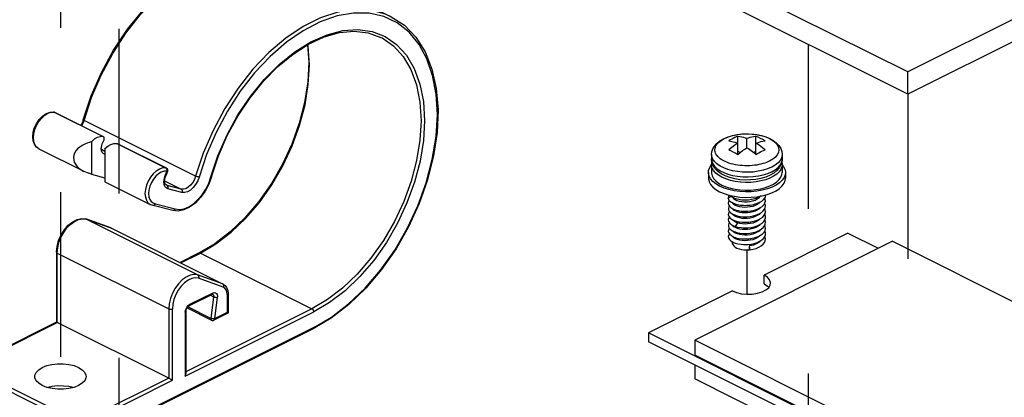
# Paper-space layout '005_EXP_CORICANT_PE_DRAWING_3_1' of a CAD drawing. Header units: millimetres. Extents: x 6 to 413, y 7 to 290.
# Tile 267 of 362: x 231.22 to 245.04, y 184.41 to 189.71. Entities that reach past the tile are written whole.
import ezdxf

# ---------------------------------------------------------------- set-up
doc = ezdxf.new("R2010")
doc.units = ezdxf.units.MM
doc.header["$LTSCALE"] = 23.1
doc.linetypes.add('DASHED', pattern=[0.2, 0.1, -0.1])
doc.layers.get('0').update_dxf_attribs({"linetype": 'CONTINUOUS'})
for name, color, linetype in [('000_OFFSET-LINES', 7, 'CONTINUOUS'), ('00_CCB_3_BL287', 7, 'CONTINUOUS'), ('124100018700A_M3X7_2W_436_BL290', 7, 'CONTINUOUS'), ('PCOM_B702_PCB_02_BL265', 7, 'CONTINUOUS'), ('SSD_107100000060A_MTFDDAV_BL316', 7, 'CONTINUOUS')]:
    doc.layers.add(name, color=color, linetype=linetype)

# ---------------------------------------------------------------- blocks, each defined once
blk = doc.blocks.new('PCOM_B702_PCB_02_BL265', base_point=(243.689, 194.867))
at = {"layer": 'PCOM_B702_PCB_02_BL265', "color": 7, "linetype": 'Continuous'}
for p, q in [((243.689, 188.977), (231.597, 195.022)), ((255.78, 195.023), (243.689, 188.977)), ((243.689, 188.665), (231.597, 194.711)), ((255.78, 194.711), (243.689, 188.665)), ((243.689, 188.665), (243.689, 188.977))]:
    blk.add_line(p, q, dxfattribs=at)
blk = doc.blocks.new('00_CCB_3_BL287', base_point=(233.811, 187.204))
at = {"layer": '00_CCB_3_BL287', "color": 7, "linetype": 'Continuous'}
for p, q in [((234.094, 190.593), (234.328, 190.634)), ((234.328, 190.634), (234.552, 190.63)), ((233.853, 190.509), (234.094, 190.593)), ((234.872, 190.536), (236.438, 189.753)), ((231.651, 188.414), (231.698, 188.415)), ((231.663, 188.412), (231.705, 188.413)), ((231.698, 188.415), (231.704, 188.415)), ((231.698, 188.415), (231.701, 188.415)), ((231.701, 188.415), (231.705, 188.413)), ((231.704, 188.415), (231.713, 188.411)), ((231.705, 188.413), (231.713, 188.411)), ((231.705, 188.413), (232.393, 188.069)), ((231.713, 188.411), (232.394, 188.071)), ((233.692, 187.514), (232.126, 188.297)), ((231.411, 188.009), (231.405, 188.064)), ((232.228, 187.997), (232.228, 187.541)), ((232.382, 187.967), (232.406, 188.026)), ((232.4, 188.068), (232.393, 188.069)), ((232.584, 187.974), (232.591, 187.972)), ((232.584, 187.974), (233.271, 187.63)), ((231.489, 187.899), (232.124, 187.582)), ((232.369, 187.891), (232.419, 187.866)), ((232.419, 187.901), (232.419, 187.434)), ((232.591, 187.972), (233.278, 187.629)), ((232.412, 187.823), (232.394, 187.832)), ((232.412, 187.823), (232.403, 187.826)), ((232.419, 187.821), (232.412, 187.823)), ((232.124, 187.582), (232.194, 187.554)), ((233.264, 187.521), (233.288, 187.58)), ((233.278, 187.629), (233.271, 187.63)), ((233.271, 187.63), (233.28, 187.623)), ((233.296, 187.579), (233.272, 187.52)), ((233.278, 187.629), (233.289, 187.621)), ((233.28, 187.623), (233.286, 187.611)), ((233.286, 187.611), (233.288, 187.598)), ((233.288, 187.598), (233.287, 187.584)), ((232.228, 187.541), (232.194, 187.554)), ((232.228, 187.541), (232.419, 187.49)), ((232.419, 187.434), (233.054, 187.117)), ((233.246, 187.434), (233.248, 187.462)), ((233.257, 187.447), (233.488, 187.331)), ((233.264, 187.495), (233.272, 187.52)), ((233.291, 187.384), (233.277, 187.39)), ((233.291, 187.384), (233.281, 187.387)), ((233.488, 187.331), (233.291, 187.384)), ((233.5, 187.285), (233.302, 187.338)), ((233.371, 187.031), (233.096, 187.104)), ((233.127, 187.127), (233.405, 187.053)), ((232.104, 186.916), (232.155, 186.911)), ((232.151, 186.913), (232.152, 186.913)), ((232.5, 186.787), (232.152, 186.913)), ((232.152, 186.913), (232.155, 186.911)), ((232.155, 186.911), (232.502, 186.786)), ((233.72, 186.129), (232.155, 186.911)), ((232.5, 186.787), (232.512, 186.782)), ((232.502, 186.786), (234.068, 186.003)), ((232.508, 186.784), (232.512, 186.782)), ((232.512, 186.782), (234.077, 185.999)), ((233.962, 186.564), (233.743, 186.435)), ((231.739, 186.447), (231.739, 185.464)), ((231.75, 185.461), (231.75, 186.434)), ((231.75, 186.434), (233.316, 185.651)), ((233.743, 186.435), (233.474, 186.301)), ((233.483, 186.296), (233.759, 186.434)), ((233.759, 186.434), (235.325, 185.652)), ((234.068, 186.003), (233.72, 186.129)), ((234.079, 185.957), (233.732, 186.083)), ((234.077, 185.999), (234.068, 186.003)), ((234.068, 186.003), (234.077, 185.996)), ((234.077, 185.996), (234.082, 185.984)), ((233.924, 185.854), (233.599, 185.691)), ((233.933, 185.873), (233.608, 185.711)), ((233.9, 185.842), (233.945, 185.819)), ((233.945, 185.819), (233.907, 185.517)), ((233.932, 185.857), (233.939, 185.851)), ((233.996, 185.814), (233.958, 185.512)), ((234.136, 185.851), (234.136, 185.601)), ((234.147, 185.864), (234.147, 185.592)), ((233.316, 185.651), (233.316, 184.678)), ((233.367, 184.647), (233.367, 185.651)), ((233.545, 185.602), (233.548, 185.627)), ((235.325, 185.652), (233.555, 184.767)), ((233.572, 185.665), (233.916, 185.493)), ((233.907, 185.517), (233.583, 185.679)), ((233.588, 185.697), (233.608, 185.711)), ((233.545, 184.705), (235.35, 185.608)), ((233.545, 185.602), (233.545, 184.705)), ((233.555, 185.614), (233.555, 184.739)), ((234.146, 185.592), (233.948, 185.493)), ((234.136, 185.601), (233.958, 185.512)), ((234.147, 185.592), (234.146, 185.592)), ((235.595, 185.52), (235.341, 185.37)), ((231.74, 185.465), (230.588, 184.889)), ((230.605, 184.888), (231.75, 185.461)), ((233.316, 184.678), (231.75, 185.461)), ((235.341, 185.37), (232.186, 183.793)), ((235.35, 185.389), (232.196, 183.812)), ((230.526, 184.806), (230.526, 184.557)), ((230.605, 184.888), (230.582, 184.873)), ((230.579, 184.493), (230.579, 184.742)), ((230.579, 184.742), (231.941, 184.061)), ((231.967, 184.105), (230.605, 184.786)), ((233.316, 184.678), (232.17, 184.105)), ((232.196, 184.061), (233.367, 184.647)), ((231.941, 183.812), (230.579, 184.493)), ((230.588, 184.473), (231.95, 183.793)), ((231.941, 184.061), (231.941, 183.812)), ((232.196, 183.812), (232.196, 184.061)), ((231.978, 183.798), (231.941, 183.812))]:
    blk.add_line(p, q, dxfattribs=at)
for points in [[(232.115, 188.307), (232.226, 188.641), (232.369, 188.969), (232.541, 189.282), (232.737, 189.576), (232.955, 189.844), (233.189, 190.08), (233.436, 190.279), (233.689, 190.438), (233.944, 190.552), (234.195, 190.62), (234.437, 190.64), (234.664, 190.611), (234.872, 190.536)], [(234.552, 190.63), (234.76, 190.583), (234.872, 190.536)], [(232.126, 188.297), (232.232, 188.618), (232.367, 188.932), (232.528, 189.235), (232.713, 189.52), (232.917, 189.782), (233.138, 190.016), (233.37, 190.217), (233.61, 190.383), (233.853, 190.509)], [(236.438, 189.753), (236.358, 189.788), (236.15, 189.843), (235.925, 189.853), (235.689, 189.818), (235.446, 189.738), (235.2, 189.614), (234.957, 189.451), (234.721, 189.249), (234.496, 189.014), (234.288, 188.751), (234.1, 188.463), (233.936, 188.157), (233.799, 187.839), (233.692, 187.514)], [(237.085, 188.381), (237.068, 188.665), (237.019, 188.927), (236.938, 189.162), (236.828, 189.365), (236.688, 189.535), (236.523, 189.666), (236.335, 189.755), (236.129, 189.802), (235.908, 189.804), (235.677, 189.764), (235.44, 189.681), (235.202, 189.556), (234.966, 189.394), (234.737, 189.195), (234.52, 188.964), (234.319, 188.706), (234.138, 188.427), (233.979, 188.129), (233.846, 187.819), (233.741, 187.502)], [(236.438, 189.753), (236.624, 189.632), (236.783, 189.466), (236.913, 189.26), (237.009, 189.018), (237.07, 188.744), (237.095, 188.445)], [(233.906, 187.503), (234.005, 187.801), (234.133, 188.093), (234.286, 188.373), (234.461, 188.634), (234.656, 188.873), (234.866, 189.084), (235.086, 189.26), (235.311, 189.4), (235.537, 189.5), (235.758, 189.557), (235.97, 189.572), (236.17, 189.544), (236.352, 189.474), (236.514, 189.362), (236.651, 189.211), (236.761, 189.025), (236.841, 188.807), (236.89, 188.561), (236.907, 188.292)], [(233.915, 187.506), (234.012, 187.797), (234.136, 188.083), (234.285, 188.357), (234.456, 188.614), (234.645, 188.848), (234.848, 189.054), (235.06, 189.228), (235.278, 189.368), (235.496, 189.469), (235.711, 189.53), (235.918, 189.55), (236.114, 189.527), (236.293, 189.463)], [(235.262, 189.357), (235.279, 189.113), (235.266, 188.837), (235.222, 188.549), (235.147, 188.257), (235.043, 187.965), (234.911, 187.681), (234.755, 187.409), (234.579, 187.157), (234.385, 186.929), (234.178, 186.73), (233.962, 186.564)], [(235.29, 189.075), (235.274, 189.338), (235.269, 189.362)], [(236.293, 189.463), (236.31, 189.454), (236.47, 189.344), (236.605, 189.196), (236.713, 189.012), (236.792, 188.797), (236.84, 188.555), (236.856, 188.292)], [(233.759, 186.434), (233.977, 186.562), (234.19, 186.726), (234.395, 186.922), (234.587, 187.146), (234.762, 187.394), (234.916, 187.66), (235.047, 187.94), (235.152, 188.227), (235.228, 188.516), (235.274, 188.8), (235.29, 189.075)], [(231.405, 188.064), (231.412, 188.13), (231.431, 188.196), (231.461, 188.259), (231.501, 188.315), (231.547, 188.362), (231.599, 188.396), (231.651, 188.414)], [(231.416, 188.052), (231.421, 188.109), (231.436, 188.169), (231.46, 188.227), (231.492, 188.282), (231.531, 188.33), (231.574, 188.369), (231.619, 188.397), (231.663, 188.412)], [(237.095, 188.445), (237.082, 188.127), (237.033, 187.797), (236.949, 187.462), (236.831, 187.128), (236.682, 186.802), (236.505, 186.492), (236.303, 186.202), (236.082, 185.94), (235.844, 185.711), (235.595, 185.52)], [(232.115, 188.307), (232.098, 188.259), (232.08, 188.228)], [(232.093, 188.221), (232.109, 188.251), (232.126, 188.297)], [(232.115, 188.307), (232.115, 188.306), (232.118, 188.302), (232.126, 188.297)], [(236.856, 188.292), (236.84, 188.018), (236.794, 187.733), (236.717, 187.444), (236.613, 187.157), (236.482, 186.877), (236.327, 186.611), (236.152, 186.363), (235.961, 186.139), (235.756, 185.943), (235.543, 185.78), (235.325, 185.652)], [(235.35, 185.389), (235.597, 185.535), (235.839, 185.72), (236.071, 185.942), (236.288, 186.196), (236.486, 186.476), (236.661, 186.778), (236.809, 187.095), (236.928, 187.42), (237.014, 187.747), (237.067, 188.07), (237.085, 188.381)], [(236.907, 188.292), (236.891, 188.013), (236.843, 187.723), (236.766, 187.429), (236.659, 187.138), (236.526, 186.854), (236.369, 186.583), (236.192, 186.331), (235.997, 186.104), (235.789, 185.904), (235.572, 185.738), (235.35, 185.608)], [(231.489, 187.899), (231.455, 187.924), (231.428, 187.961), (231.411, 188.009)], [(231.489, 187.899), (231.457, 187.923), (231.434, 187.958), (231.42, 188.001), (231.416, 188.052)], [(232.393, 188.069), (232.353, 188.068), (232.311, 188.055), (232.269, 188.031), (232.228, 187.997)], [(232.406, 188.026), (232.41, 188.039), (232.41, 188.051), (232.407, 188.061), (232.401, 188.067), (232.4, 188.068)], [(232.419, 187.901), (232.46, 187.936), (232.502, 187.96), (232.544, 187.973), (232.584, 187.974)], [(232.368, 187.899), (232.369, 187.921), (232.374, 187.944), (232.382, 187.967)], [(232.403, 187.826), (232.394, 187.832), (232.38, 187.848), (232.371, 187.871), (232.368, 187.899)], [(233.271, 187.63), (233.229, 187.629), (233.184, 187.614), (233.139, 187.586), (233.096, 187.547), (233.058, 187.499), (233.026, 187.445), (233.001, 187.386), (232.986, 187.326), (232.981, 187.269)], [(233.286, 187.584), (233.249, 187.583), (233.21, 187.57), (233.171, 187.546), (233.133, 187.513), (233.1, 187.471), (233.071, 187.423), (233.05, 187.372), (233.037, 187.319), (233.032, 187.269)], [(233.289, 187.582), (233.288, 187.583), (233.288, 187.584), (233.286, 187.584)], [(233.288, 187.58), (233.288, 187.58), (233.288, 187.581), (233.289, 187.582)], [(233.288, 187.58), (233.294, 187.578), (233.296, 187.579)], [(233.289, 187.621), (233.296, 187.609), (233.299, 187.594)], [(233.299, 187.594), (233.299, 187.589), (233.298, 187.584), (233.296, 187.579)], [(233.261, 187.37), (233.25, 187.399), (233.246, 187.434)], [(233.248, 187.462), (233.254, 187.492), (233.264, 187.521)], [(233.257, 187.447), (233.258, 187.47), (233.264, 187.495)], [(233.281, 187.387), (233.271, 187.395), (233.264, 187.407), (233.259, 187.425), (233.257, 187.447)], [(233.272, 187.52), (233.271, 187.52), (233.264, 187.521)], [(233.915, 187.506), (233.878, 187.401), (233.826, 187.302), (233.761, 187.212), (233.688, 187.136), (233.608, 187.077), (233.525, 187.039), (233.445, 187.023), (233.371, 187.031)], [(233.405, 187.053), (233.465, 187.046), (233.529, 187.057), (233.596, 187.084), (233.662, 187.127), (233.725, 187.184), (233.783, 187.253), (233.834, 187.331), (233.875, 187.415), (233.906, 187.503)], [(233.692, 187.514), (233.675, 187.469), (233.651, 187.426), (233.622, 187.388), (233.589, 187.359), (233.554, 187.338), (233.52, 187.329), (233.488, 187.331)], [(233.741, 187.502), (233.721, 187.448), (233.692, 187.397), (233.658, 187.353), (233.619, 187.318), (233.578, 187.294), (233.537, 187.283), (233.5, 187.285)], [(233.741, 187.502), (233.73, 187.503), (233.717, 187.506), (233.703, 187.51), (233.692, 187.514)], [(233.906, 187.503), (233.913, 187.504), (233.915, 187.506)], [(233.302, 187.338), (233.279, 187.349), (233.261, 187.37)], [(233.302, 187.338), (233.306, 187.351), (233.305, 187.365), (233.299, 187.376), (233.291, 187.384)], [(233.488, 187.331), (233.497, 187.324), (233.502, 187.312), (233.503, 187.299), (233.5, 187.285)], [(232.981, 187.269), (232.986, 187.218), (233, 187.175), (233.023, 187.141), (233.054, 187.117)], [(233.032, 187.269), (233.036, 187.224), (233.049, 187.186), (233.069, 187.157), (233.095, 187.137), (233.127, 187.127)], [(233.096, 187.104), (233.082, 187.107), (233.068, 187.111), (233.054, 187.117)], [(233.111, 187.107), (233.1, 187.104), (233.096, 187.104)], [(233.127, 187.127), (233.12, 187.115), (233.111, 187.107)], [(233.405, 187.053), (233.398, 187.041), (233.389, 187.033), (233.377, 187.03), (233.371, 187.031)], [(231.739, 186.447), (231.747, 186.527), (231.769, 186.609), (231.804, 186.688), (231.85, 186.761), (231.904, 186.824), (231.966, 186.873), (232.03, 186.905), (232.093, 186.919), (232.151, 186.913)], [(231.75, 186.434), (231.756, 186.506), (231.774, 186.58), (231.802, 186.654), (231.84, 186.723), (231.886, 186.786), (231.938, 186.839), (231.993, 186.879), (232.05, 186.905), (232.104, 186.916)], [(232.5, 186.787), (232.504, 186.785), (232.508, 186.784)], [(231.739, 186.447), (231.742, 186.44), (231.75, 186.434)], [(233.743, 186.435), (233.749, 186.437), (233.759, 186.434)], [(233.72, 186.129), (233.67, 186.134), (233.615, 186.123), (233.559, 186.096), (233.504, 186.056), (233.452, 186.003), (233.406, 185.94), (233.368, 185.871), (233.339, 185.797), (233.322, 185.723), (233.316, 185.651)], [(233.732, 186.083), (233.686, 186.087), (233.637, 186.077), (233.586, 186.053), (233.536, 186.017), (233.49, 185.969), (233.448, 185.913), (233.414, 185.85), (233.388, 185.784), (233.372, 185.716), (233.367, 185.651)], [(233.72, 186.129), (233.729, 186.121), (233.734, 186.11), (233.736, 186.097), (233.732, 186.083)], [(234.077, 185.999), (234.105, 185.979), (234.127, 185.949), (234.142, 185.909), (234.147, 185.864)], [(234.082, 185.984), (234.082, 185.971), (234.079, 185.957)], [(234.136, 185.851), (234.132, 185.888), (234.121, 185.919), (234.103, 185.943), (234.079, 185.957)], [(233.933, 185.873), (233.931, 185.862), (233.926, 185.855), (233.924, 185.854)], [(233.924, 185.854), (233.93, 185.856), (233.931, 185.856)], [(233.933, 185.873), (233.953, 185.879), (233.971, 185.877), (233.985, 185.867), (233.994, 185.85), (233.997, 185.827)], [(233.939, 185.851), (233.944, 185.841), (233.946, 185.827)], [(233.946, 185.827), (233.946, 185.825), (233.946, 185.822), (233.945, 185.819)], [(233.945, 185.819), (233.957, 185.815), (233.971, 185.813), (233.985, 185.812), (233.996, 185.814)], [(233.997, 185.827), (233.997, 185.823), (233.997, 185.819), (233.996, 185.814)], [(234.136, 185.851), (234.144, 185.857), (234.147, 185.864)], [(233.316, 185.651), (233.327, 185.648), (233.341, 185.646), (233.355, 185.648), (233.367, 185.651)], [(233.548, 185.627), (233.557, 185.653), (233.571, 185.677), (233.588, 185.697)], [(233.555, 185.614), (233.557, 185.628), (233.561, 185.644), (233.569, 185.661), (233.579, 185.675), (233.59, 185.685), (233.599, 185.691)], [(233.599, 185.691), (233.601, 185.692), (233.606, 185.7), (233.608, 185.711)], [(235.325, 185.652), (235.334, 185.644), (235.343, 185.633), (235.348, 185.621), (235.35, 185.608)], [(233.545, 185.602), (233.553, 185.608), (233.555, 185.614)], [(233.958, 185.512), (233.946, 185.51), (233.932, 185.511), (233.919, 185.513), (233.907, 185.517)], [(233.907, 185.517), (233.907, 185.516), (233.907, 185.514), (233.907, 185.512)], [(233.907, 185.512), (233.909, 185.501), (233.914, 185.494), (233.916, 185.493)], [(233.916, 185.493), (233.926, 185.489), (233.938, 185.489), (233.948, 185.493)], [(233.948, 185.493), (233.95, 185.494), (233.956, 185.501), (233.958, 185.512)], [(234.136, 185.601), (234.143, 185.596), (234.146, 185.593), (234.147, 185.592)], [(231.74, 185.465), (231.74, 185.465), (231.744, 185.464), (231.75, 185.461)], [(235.35, 185.389), (235.348, 185.378), (235.343, 185.371), (235.341, 185.37)], [(230.526, 184.806), (230.53, 184.829), (230.541, 184.851), (230.561, 184.871), (230.588, 184.889)], [(230.526, 184.806), (230.533, 184.783), (230.551, 184.761), (230.579, 184.742)], [(230.582, 184.873), (230.567, 184.856), (230.562, 184.837), (230.567, 184.819), (230.582, 184.801), (230.605, 184.786)], [(230.605, 184.888), (230.595, 184.891), (230.588, 184.889)], [(231.435, 184.7), (231.437, 184.72), (231.455, 184.759), (231.489, 184.796), (231.54, 184.827), (231.602, 184.853), (231.675, 184.87), (231.753, 184.879), (231.834, 184.879), (231.913, 184.87), (231.986, 184.853), (232.049, 184.828)], [(232.049, 184.828), (232.099, 184.796), (232.134, 184.76), (232.152, 184.721), (232.155, 184.7)], [(230.579, 184.742), (230.581, 184.755), (230.587, 184.768), (230.595, 184.779), (230.605, 184.786)], [(231.54, 184.573), (231.49, 184.605), (231.455, 184.641), (231.437, 184.68), (231.435, 184.7)], [(232.155, 184.7), (232.152, 184.681), (232.135, 184.641), (232.1, 184.605), (232.05, 184.573), (231.987, 184.548)], [(233.316, 184.678), (233.324, 184.674), (233.335, 184.668), (233.346, 184.661), (233.357, 184.654), (233.367, 184.647)], [(233.545, 184.705), (233.552, 184.72), (233.555, 184.734), (233.555, 184.74)], [(230.579, 184.493), (230.551, 184.512), (230.533, 184.533), (230.526, 184.557)], [(230.526, 184.557), (230.53, 184.534), (230.541, 184.512), (230.561, 184.491), (230.588, 184.473)], [(231.677, 184.53), (231.603, 184.548), (231.54, 184.573)], [(231.972, 184.545), (231.913, 184.559), (231.835, 184.567), (231.755, 184.568), (231.676, 184.559), (231.617, 184.545)], [(231.987, 184.548), (231.914, 184.531), (231.836, 184.522), (231.756, 184.521), (231.677, 184.53)], [(230.588, 184.473), (230.587, 184.475), (230.581, 184.482), (230.579, 184.493)], [(231.967, 184.105), (231.957, 184.098), (231.949, 184.087), (231.943, 184.074), (231.941, 184.061)], [(231.967, 184.105), (231.996, 184.094), (232.031, 184.087), (232.068, 184.084), (232.106, 184.087), (232.14, 184.094), (232.17, 184.105)], [(232.196, 184.061), (232.194, 184.074), (232.188, 184.087), (232.18, 184.098), (232.17, 184.105)], [(231.941, 184.061), (231.978, 184.047), (232.022, 184.038), (232.068, 184.035), (232.115, 184.038), (232.158, 184.047), (232.196, 184.061)], [(231.941, 183.812), (231.943, 183.801), (231.949, 183.794), (231.95, 183.793)], [(231.95, 183.793), (231.987, 183.779), (232.027, 183.77), (232.069, 183.768), (232.11, 183.77), (232.15, 183.779), (232.186, 183.793)], [(232.196, 183.812), (232.158, 183.798), (232.115, 183.789), (232.068, 183.786), (232.022, 183.789), (231.978, 183.798)], [(232.186, 183.793), (232.188, 183.794), (232.194, 183.801), (232.196, 183.812)]]:
    blk.add_lwpolyline(points, dxfattribs=at)
blk.add_ellipse((232.376, 187.77), major_axis=(0.398, 0), ratio=0.612372, start_param=1.951289, end_param=4.027552, dxfattribs=at)
blk = doc.blocks.new('124100018700A_M3X7_2W_436_BL290', base_point=(241.43, 187.293))
at = {"layer": '124100018700A_M3X7_2W_436_BL290', "color": 7, "linetype": 'Continuous'}
for p, q in [((241.089, 188.03), (241.113, 188.043)), ((241.113, 188.043), (241.116, 188.044)), ((241.116, 188.044), (241.17, 188.067)), ((241.303, 187.819), (241.303, 188.073)), ((241.43, 187.913), (241.43, 188.041)), ((241.557, 187.819), (241.557, 188.073)), ((241.303, 187.863), (241.336, 187.846)), ((241.524, 187.846), (241.557, 187.863)), ((241.6, 187.843), (241.621, 187.854)), ((240.935, 187.816), (240.935, 187.751)), ((240.935, 187.751), (240.938, 187.724)), ((241.747, 187.725), (241.744, 187.724)), ((241.857, 187.814), (241.83, 187.782)), ((241.925, 187.751), (241.921, 187.711)), ((241.925, 187.816), (241.925, 187.751)), ((240.89, 187.564), (240.89, 187.486)), ((240.935, 187.672), (240.935, 187.564)), ((241.78, 187.641), (241.777, 187.639)), ((241.778, 187.575), (241.78, 187.576)), ((241.925, 187.67), (241.925, 187.564)), ((241.97, 187.564), (241.97, 187.486)), ((241.267, 187.439), (241.199, 187.454)), ((241.331, 187.464), (241.259, 187.475)), ((241.694, 187.464), (241.628, 187.446)), ((241.757, 187.527), (241.694, 187.501)), ((241.08, 187.389), (241.136, 187.365)), ((241.136, 187.365), (241.199, 187.345)), ((241.718, 187.335), (241.646, 187.316)), ((241.21, 187.226), (241.169, 187.205)), ((241.57, 187.225), (241.646, 187.238)), ((241.617, 187.149), (241.601, 187.133)), ((241.234, 187.131), (241.232, 187.135)), ((241.234, 187.053), (241.232, 187.057)), ((241.395, 187.021), (241.43, 187.022)), ((241.601, 187.133), (241.576, 187.116)), ((241.601, 187.055), (241.576, 187.038)), ((241.617, 187.072), (241.601, 187.055)), ((241.644, 187.089), (241.667, 187.112)), ((241.234, 186.975), (241.231, 186.98)), ((241.234, 186.897), (241.231, 186.902)), ((241.381, 186.944), (241.43, 186.944)), ((241.601, 186.977), (241.576, 186.96)), ((241.601, 186.899), (241.576, 186.882)), ((241.618, 186.995), (241.601, 186.977)), ((241.617, 186.916), (241.601, 186.899)), ((241.643, 186.855), (241.667, 186.878)), ((241.234, 186.741), (241.231, 186.746)), ((241.232, 186.823), (241.266, 186.809)), ((241.234, 186.819), (241.232, 186.823)), ((241.3, 186.857), (241.266, 186.809)), ((241.601, 186.821), (241.576, 186.804)), ((241.601, 186.743), (241.576, 186.726)), ((241.617, 186.838), (241.601, 186.821)), ((241.618, 186.761), (241.601, 186.743)), ((241.223, 186.595), (241.223, 186.582)), ((241.381, 186.632), (241.409, 186.632)), ((241.381, 186.554), (241.402, 186.554)), ((241.394, 186.554), (241.43, 186.554)), ((241.402, 186.554), (241.43, 186.554)), ((241.462, 186.534), (241.462, 186.48)), ((241.462, 186.534), (241.471, 186.48)), ((241.471, 186.48), (241.462, 186.48)), ((241.471, 186.48), (241.517, 186.488)), ((241.517, 186.488), (241.56, 186.5))]:
    blk.add_line(p, q, dxfattribs=at)
for points in [[(240.935, 187.816), (240.939, 187.856), (240.952, 187.896), (240.975, 187.935), (241.008, 187.974), (241.052, 188.009), (241.103, 188.039)], [(241.01, 187.804), (241, 187.82), (240.991, 187.837), (240.985, 187.854), (240.982, 187.871), (240.981, 187.888), (240.983, 187.905), (240.988, 187.922), (240.995, 187.939), (241.005, 187.956), (241.017, 187.972), (241.032, 187.987), (241.049, 188.002), (241.068, 188.016), (241.089, 188.03)], [(241.103, 188.039), (241.166, 188.066), (241.234, 188.086), (241.306, 188.1), (241.38, 188.107), (241.455, 188.108), (241.529, 188.103), (241.601, 188.091), (241.67, 188.074), (241.735, 188.05), (241.793, 188.019), (241.842, 187.983), (241.879, 187.943), (241.905, 187.902), (241.92, 187.859), (241.925, 187.816)], [(241.17, 188.067), (241.23, 188.085), (241.295, 188.098), (241.363, 188.106), (241.433, 188.108), (241.503, 188.105), (241.571, 188.097), (241.636, 188.083), (241.696, 188.065)], [(241.239, 188.045), (241.218, 188.034), (241.197, 188.022), (241.176, 188.009)], [(241.176, 188.009), (241.217, 188.002), (241.26, 187.992), (241.303, 187.977)], [(241.303, 187.977), (241.26, 187.949), (241.218, 187.917), (241.176, 187.882)], [(241.303, 188.073), (241.282, 188.065), (241.26, 188.055), (241.239, 188.045)], [(241.43, 188.041), (241.41, 188.048), (241.387, 188.055), (241.361, 188.062), (241.333, 188.068), (241.303, 188.073)], [(241.557, 188.073), (241.527, 188.068), (241.499, 188.062), (241.473, 188.055), (241.45, 188.048), (241.43, 188.041)], [(241.685, 188.009), (241.653, 188.028), (241.621, 188.045), (241.589, 188.06), (241.557, 188.073)], [(241.557, 187.977), (241.578, 187.984), (241.601, 187.992), (241.626, 187.999), (241.654, 188.005), (241.685, 188.009)], [(241.685, 187.882), (241.654, 187.908), (241.626, 187.93), (241.601, 187.949), (241.578, 187.964), (241.557, 187.977)], [(241.696, 188.065), (241.749, 188.042), (241.794, 188.015), (241.831, 187.985), (241.857, 187.953), (241.874, 187.918), (241.879, 187.883), (241.873, 187.848), (241.857, 187.814)], [(241.176, 187.882), (241.209, 187.868), (241.242, 187.853)], [(241.242, 187.853), (241.273, 187.836), (241.303, 187.819)], [(241.303, 187.819), (241.337, 187.847), (241.37, 187.872)], [(241.37, 187.872), (241.401, 187.894), (241.43, 187.913)], [(241.43, 187.913), (241.452, 187.9), (241.472, 187.886)], [(241.472, 187.886), (241.491, 187.872), (241.51, 187.858), (241.527, 187.844), (241.542, 187.831), (241.557, 187.819)], [(241.557, 187.819), (241.579, 187.831), (241.6, 187.843)], [(241.621, 187.854), (241.642, 187.865), (241.664, 187.874), (241.685, 187.882)], [(241.053, 187.655), (241.01, 187.685), (240.976, 187.718), (240.952, 187.752), (240.938, 187.789), (240.935, 187.816)], [(240.955, 187.665), (240.94, 187.708), (240.935, 187.751)], [(240.935, 187.673), (240.938, 187.701), (240.94, 187.707)], [(240.938, 187.724), (240.952, 187.687), (240.976, 187.653), (241.01, 187.62), (241.054, 187.59)], [(241.077, 187.745), (241.057, 187.759), (241.039, 187.773), (241.024, 187.789), (241.011, 187.804)], [(241.744, 187.724), (241.725, 187.715), (241.704, 187.706), (241.68, 187.697), (241.655, 187.69), (241.627, 187.682), (241.598, 187.676), (241.568, 187.67), (241.536, 187.666), (241.503, 187.663), (241.47, 187.66), (241.436, 187.66), (241.402, 187.66), (241.368, 187.662), (241.335, 187.665), (241.302, 187.669), (241.27, 187.674), (241.238, 187.681), (241.208, 187.689), (241.178, 187.698), (241.15, 187.709), (241.124, 187.72), (241.099, 187.732), (241.077, 187.745)], [(241.83, 187.782), (241.793, 187.752), (241.747, 187.725)], [(241.921, 187.711), (241.908, 187.671), (241.885, 187.631), (241.852, 187.593), (241.809, 187.558), (241.757, 187.527)], [(241.78, 187.576), (241.828, 187.604), (241.868, 187.635), (241.897, 187.669), (241.916, 187.705), (241.925, 187.741), (241.925, 187.751)], [(241.868, 187.7), (241.828, 187.669), (241.78, 187.641)], [(241.925, 187.816), (241.925, 187.806), (241.916, 187.769), (241.897, 187.734), (241.868, 187.7)], [(241.919, 187.706), (241.925, 187.682), (241.925, 187.673)], [(240.89, 187.564), (240.893, 187.594), (240.908, 187.634), (240.935, 187.672)], [(241.048, 187.373), (240.996, 187.404), (240.953, 187.438), (240.92, 187.475), (240.899, 187.514), (240.89, 187.554), (240.89, 187.564)], [(241.08, 187.498), (241.032, 187.526), (240.992, 187.557), (240.963, 187.591), (240.944, 187.627), (240.935, 187.664), (240.935, 187.673)], [(240.935, 187.564), (240.935, 187.555), (240.944, 187.518), (240.963, 187.482), (240.992, 187.448), (241.032, 187.417), (241.08, 187.389)], [(241.259, 187.475), (241.19, 187.493), (241.125, 187.517), (241.067, 187.547), (241.018, 187.583), (240.981, 187.623), (240.955, 187.665)], [(241.777, 187.639), (241.72, 187.615), (241.658, 187.596), (241.59, 187.582), (241.518, 187.572), (241.445, 187.568), (241.371, 187.57), (241.299, 187.577), (241.229, 187.59), (241.164, 187.607), (241.105, 187.629), (241.053, 187.655)], [(241.054, 187.59), (241.106, 187.564), (241.165, 187.542), (241.23, 187.524)], [(241.591, 187.517), (241.659, 187.531), (241.722, 187.551), (241.778, 187.575)], [(241.628, 187.337), (241.693, 187.354), (241.753, 187.376), (241.805, 187.402), (241.849, 187.432), (241.884, 187.465), (241.908, 187.5), (241.922, 187.536), (241.925, 187.564)], [(241.925, 187.673), (241.922, 187.645), (241.908, 187.609), (241.884, 187.574), (241.849, 187.541), (241.805, 187.512), (241.753, 187.485), (241.694, 187.464)], [(241.97, 187.564), (241.967, 187.534), (241.952, 187.494), (241.925, 187.456), (241.887, 187.42), (241.84, 187.388), (241.783, 187.359), (241.718, 187.335)], [(241.924, 187.672), (241.94, 187.653), (241.961, 187.614), (241.97, 187.574), (241.97, 187.564)], [(240.89, 187.486), (240.89, 187.476), (240.899, 187.436), (240.92, 187.397), (240.952, 187.36), (240.995, 187.326), (241.048, 187.295)], [(241.199, 187.454), (241.136, 187.474), (241.08, 187.498)], [(241.23, 187.524), (241.3, 187.512), (241.372, 187.505), (241.446, 187.504), (241.52, 187.508), (241.591, 187.517)], [(241.628, 187.446), (241.559, 187.434), (241.486, 187.427), (241.412, 187.426), (241.339, 187.43), (241.267, 187.439)], [(241.554, 187.467), (241.48, 187.46), (241.405, 187.459), (241.331, 187.464)], [(241.694, 187.501), (241.626, 187.481), (241.554, 187.467)], [(241.646, 187.238), (241.717, 187.257), (241.782, 187.281), (241.839, 187.31), (241.887, 187.342), (241.925, 187.378), (241.952, 187.416), (241.967, 187.455), (241.97, 187.486)], [(241.252, 187.309), (241.178, 187.325), (241.11, 187.347), (241.048, 187.373)], [(241.048, 187.295), (241.109, 187.269), (241.178, 187.247)], [(241.199, 187.345), (241.267, 187.33), (241.338, 187.321), (241.412, 187.317), (241.486, 187.318), (241.558, 187.325), (241.628, 187.337)], [(241.646, 187.316), (241.57, 187.303), (241.491, 187.296), (241.411, 187.294), (241.33, 187.299), (241.252, 187.309)], [(241.181, 187.246), (241.171, 187.226), (241.169, 187.205)], [(241.191, 187.164), (241.182, 187.174), (241.176, 187.184), (241.172, 187.194), (241.169, 187.205)], [(241.184, 187.172), (241.174, 187.156), (241.169, 187.135), (241.173, 187.113)], [(241.178, 187.247), (241.252, 187.231), (241.33, 187.221), (241.41, 187.216), (241.491, 187.218), (241.57, 187.225)], [(241.24, 187.209), (241.225, 187.217), (241.211, 187.225), (241.199, 187.234), (241.189, 187.243), (241.188, 187.245)], [(241.243, 187.13), (241.227, 187.137), (241.213, 187.146), (241.201, 187.154), (241.191, 187.164)], [(241.231, 187.213), (241.243, 187.199), (241.264, 187.184), (241.291, 187.172), (241.322, 187.162)], [(241.381, 187.178), (241.358, 187.179), (241.336, 187.182), (241.315, 187.186), (241.294, 187.19), (241.275, 187.196), (241.257, 187.202), (241.24, 187.209)], [(241.322, 187.162), (241.358, 187.156), (241.396, 187.153), (241.435, 187.154), (241.474, 187.159)], [(241.43, 187.178), (241.427, 187.178), (241.404, 187.177), (241.381, 187.178)], [(241.599, 187.218), (241.581, 187.209), (241.561, 187.202), (241.54, 187.195), (241.519, 187.19), (241.497, 187.185), (241.474, 187.182), (241.451, 187.179), (241.43, 187.178)], [(241.474, 187.159), (241.511, 187.167), (241.546, 187.179), (241.576, 187.194)], [(241.576, 187.194), (241.601, 187.211), (241.616, 187.227)], [(241.66, 187.182), (241.648, 187.171), (241.634, 187.16), (241.619, 187.15), (241.602, 187.141), (241.584, 187.133)], [(241.631, 187.236), (241.616, 187.227), (241.599, 187.218)], [(241.685, 187.218), (241.678, 187.206), (241.67, 187.194), (241.66, 187.182)], [(241.667, 187.112), (241.683, 187.137), (241.69, 187.162), (241.689, 187.188), (241.681, 187.211)], [(241.691, 187.25), (241.691, 187.243), (241.689, 187.231), (241.685, 187.218)], [(241.184, 187.016), (241.182, 187.013), (241.171, 186.993), (241.169, 186.971), (241.176, 186.95)], [(241.184, 187.093), (241.178, 187.085), (241.17, 187.064), (241.171, 187.042), (241.18, 187.021)], [(241.173, 187.113), (241.185, 187.093), (241.205, 187.074), (241.232, 187.057)], [(241.18, 187.021), (241.198, 187.002), (241.223, 186.984)], [(241.232, 187.057), (241.266, 187.042), (241.306, 187.032), (241.349, 187.024), (241.381, 187.022)], [(241.364, 187.077), (241.329, 187.083), (241.298, 187.091), (241.271, 187.102), (241.249, 187.116), (241.234, 187.131)], [(241.364, 186.999), (241.329, 187.005), (241.298, 187.013), (241.271, 187.025), (241.249, 187.038), (241.234, 187.053)], [(241.381, 187.1), (241.362, 187.101), (241.34, 187.104), (241.318, 187.107), (241.297, 187.111), (241.278, 187.117), (241.259, 187.123), (241.243, 187.13)], [(241.514, 187.09), (241.477, 187.082), (241.44, 187.077), (241.402, 187.075), (241.364, 187.077)], [(241.514, 187.012), (241.478, 187.004), (241.44, 186.999), (241.402, 186.997), (241.364, 186.999)], [(241.43, 187.1), (241.408, 187.099), (241.385, 187.1), (241.381, 187.1)], [(241.381, 187.022), (241.402, 187.021), (241.43, 187.022)], [(241.584, 187.133), (241.565, 187.125), (241.544, 187.119), (241.523, 187.113), (241.5, 187.108), (241.478, 187.104), (241.454, 187.102), (241.43, 187.1)], [(241.43, 187.022), (241.443, 187.023), (241.49, 187.028), (241.535, 187.038), (241.576, 187.052)], [(241.576, 187.116), (241.547, 187.102), (241.514, 187.09)], [(241.576, 187.038), (241.547, 187.024), (241.514, 187.012)], [(241.576, 187.052), (241.613, 187.069), (241.644, 187.089)], [(241.634, 187.004), (241.66, 187.026), (241.678, 187.05)], [(241.673, 186.964), (241.686, 186.988), (241.691, 187.014), (241.687, 187.04), (241.68, 187.055)], [(241.678, 187.05), (241.689, 187.075), (241.691, 187.101), (241.684, 187.127), (241.68, 187.133)], [(241.185, 186.938), (241.174, 186.922), (241.169, 186.901), (241.173, 186.88)], [(241.173, 186.88), (241.184, 186.859), (241.204, 186.84), (241.232, 186.823)], [(241.176, 186.95), (241.191, 186.93), (241.214, 186.911)], [(241.214, 186.911), (241.244, 186.895), (241.279, 186.882), (241.32, 186.873), (241.364, 186.867), (241.381, 186.866)], [(241.223, 186.984), (241.255, 186.969), (241.292, 186.957), (241.335, 186.948), (241.381, 186.944)], [(241.364, 186.921), (241.329, 186.927), (241.297, 186.936), (241.27, 186.947), (241.249, 186.96), (241.234, 186.975)], [(241.3, 186.857), (241.272, 186.868), (241.25, 186.881), (241.234, 186.897)], [(241.576, 186.882), (241.547, 186.868), (241.514, 186.856), (241.478, 186.848), (241.441, 186.843), (241.404, 186.841), (241.367, 186.843), (241.332, 186.848), (241.3, 186.857)], [(241.514, 186.934), (241.477, 186.926), (241.44, 186.921), (241.402, 186.919), (241.364, 186.921)], [(241.43, 186.944), (241.474, 186.948), (241.52, 186.956), (241.563, 186.969)], [(241.43, 186.866), (241.458, 186.868), (241.504, 186.875), (241.548, 186.886)], [(241.576, 186.96), (241.547, 186.946), (241.514, 186.934)], [(241.548, 186.886), (241.588, 186.901), (241.623, 186.919)], [(241.563, 186.969), (241.601, 186.985), (241.634, 187.004)], [(241.623, 186.919), (241.652, 186.94), (241.673, 186.964)], [(241.667, 186.878), (241.683, 186.902), (241.69, 186.928), (241.69, 186.954), (241.681, 186.978)], [(241.678, 186.815), (241.689, 186.84), (241.691, 186.866), (241.685, 186.892), (241.68, 186.899)], [(241.184, 186.783), (241.183, 186.781), (241.172, 186.76), (241.169, 186.738), (241.176, 186.717)], [(241.184, 186.859), (241.178, 186.851), (241.17, 186.83), (241.17, 186.809), (241.179, 186.788)], [(241.179, 186.788), (241.197, 186.769), (241.221, 186.751)], [(241.221, 186.751), (241.253, 186.736), (241.29, 186.724), (241.332, 186.715), (241.381, 186.71)], [(241.364, 186.766), (241.329, 186.771), (241.298, 186.779), (241.271, 186.791), (241.249, 186.804), (241.234, 186.819)], [(241.576, 186.726), (241.547, 186.712), (241.514, 186.7), (241.477, 186.692), (241.44, 186.687), (241.401, 186.686), (241.364, 186.688), (241.329, 186.693), (241.298, 186.702), (241.271, 186.713), (241.249, 186.726), (241.234, 186.741)], [(241.266, 186.809), (241.305, 186.798), (241.349, 186.791), (241.381, 186.788)], [(241.514, 186.778), (241.478, 186.77), (241.44, 186.765), (241.402, 186.763), (241.364, 186.766)], [(241.381, 186.866), (241.411, 186.866), (241.43, 186.866)], [(241.381, 186.866), (241.401, 186.865), (241.43, 186.866)], [(241.381, 186.788), (241.395, 186.788), (241.43, 186.788)], [(241.43, 186.788), (241.442, 186.789), (241.489, 186.794), (241.534, 186.804), (241.575, 186.818)], [(241.43, 186.71), (241.471, 186.714), (241.517, 186.722), (241.56, 186.734)], [(241.576, 186.804), (241.547, 186.79), (241.514, 186.778)], [(241.56, 186.734), (241.599, 186.75), (241.632, 186.769)], [(241.575, 186.818), (241.612, 186.835), (241.643, 186.855)], [(241.632, 186.769), (241.659, 186.791), (241.678, 186.815)], [(241.666, 186.643), (241.682, 186.667), (241.69, 186.692), (241.69, 186.718), (241.681, 186.744), (241.681, 186.744)], [(241.672, 186.729), (241.686, 186.754), (241.691, 186.78), (241.688, 186.805), (241.68, 186.821)], [(241.185, 186.704), (241.175, 186.689), (241.169, 186.668), (241.172, 186.646), (241.184, 186.626), (241.204, 186.607)], [(241.176, 186.717), (241.19, 186.697), (241.212, 186.679), (241.242, 186.662), (241.277, 186.649), (241.318, 186.639), (241.363, 186.633), (241.381, 186.632)], [(241.204, 186.607), (241.231, 186.589), (241.265, 186.575), (241.304, 186.564), (241.348, 186.557), (241.381, 186.554)], [(241.576, 186.648), (241.547, 186.634), (241.513, 186.622), (241.477, 186.614), (241.439, 186.609), (241.401, 186.608), (241.364, 186.61), (241.329, 186.615), (241.298, 186.624), (241.271, 186.635), (241.249, 186.648), (241.234, 186.663), (241.231, 186.668)], [(241.381, 186.71), (241.424, 186.71), (241.43, 186.71)], [(241.381, 186.71), (241.401, 186.709), (241.43, 186.71)], [(241.381, 186.632), (241.401, 186.632), (241.43, 186.632)], [(241.43, 186.632), (241.457, 186.634), (241.503, 186.641), (241.547, 186.652), (241.587, 186.666), (241.622, 186.684)], [(241.43, 186.554), (241.441, 186.555), (241.488, 186.56), (241.532, 186.57), (241.574, 186.583), (241.611, 186.6), (241.642, 186.62), (241.666, 186.643)], [(241.56, 186.5), (241.599, 186.516), (241.632, 186.535), (241.658, 186.557), (241.677, 186.581), (241.688, 186.606), (241.691, 186.632), (241.685, 186.657), (241.681, 186.665)], [(241.617, 186.682), (241.601, 186.665), (241.576, 186.648)], [(241.618, 186.605), (241.601, 186.587), (241.576, 186.57)], [(241.622, 186.684), (241.651, 186.705), (241.672, 186.729)], [(241.223, 186.582), (241.224, 186.57), (241.232, 186.552), (241.246, 186.535), (241.265, 186.519), (241.29, 186.505), (241.32, 186.494), (241.353, 186.486), (241.388, 186.48), (241.425, 186.478), (241.462, 186.48)], [(241.576, 186.57), (241.552, 186.558), (241.524, 186.547), (241.494, 186.539), (241.462, 186.534)]]:
    blk.add_lwpolyline(points, dxfattribs=at)
blk = doc.blocks.new('SSD_107100000060A_MTFDDAV_BL316', base_point=(244.054, 184.643))
at = {"layer": 'SSD_107100000060A_MTFDDAV_BL316', "color": 7, "linetype": 'Continuous'}
for p, q in [((243.473, 186.599), (240.698, 185.212)), ((242.849, 186.714), (241.672, 186.125)), ((242.849, 186.714), (243.275, 186.501)), ((243.473, 186.599), (247.661, 184.506)), ((241.672, 186), (241.672, 186.125)), ((241.226, 185.902), (240.049, 185.313)), ((240.049, 185.313), (240.049, 185.189)), ((244.886, 182.895), (240.049, 185.313)), ((240.698, 185.212), (240.698, 185.002)), ((244.886, 183.118), (240.698, 185.212)), ((244.886, 182.771), (240.049, 185.189)), ((244.886, 182.908), (240.698, 185.002)), ((240.698, 184.864), (240.698, 184.666)), ((244.886, 182.573), (240.698, 184.666)), ((247.661, 184.506), (244.886, 183.118)), ((247.661, 184.506), (247.661, 184.295)), ((247.661, 184.295), (244.886, 182.908)), ((247.549, 184.227), (247.686, 184.295)), ((247.661, 184.308), (247.686, 184.295)), ((247.686, 184.295), (247.686, 184.171)), ((247.549, 184.227), (248.014, 183.995)), ((247.674, 184.165), (247.686, 184.171)), ((248.014, 183.995), (247.543, 183.759)), ((248.058, 183.953), (248.014, 183.995)), ((247.066, 183.845), (247.39, 183.683)), ((247.218, 183.921), (247.218, 183.797)), ((247.218, 183.921), (247.543, 183.759)), ((248.058, 183.953), (247.587, 183.717)), ((247.587, 183.632), (248.058, 183.868)), ((248.058, 183.953), (248.058, 183.868)), ((247.218, 183.797), (247.543, 183.634)), ((247.276, 183.768), (247.248, 183.754)), ((247.543, 183.759), (247.587, 183.717)), ((247.587, 183.717), (247.587, 183.632)), ((247.39, 183.683), (246.047, 183.011)), ((247.435, 183.641), (246.092, 182.969)), ((246.092, 182.884), (247.435, 183.556)), ((247.435, 183.641), (247.39, 183.683)), ((247.435, 183.641), (247.435, 183.556)), ((247.587, 183.632), (247.543, 183.634)), ((245.723, 183.174), (245.723, 183.049)), ((245.723, 183.174), (246.047, 183.011)), ((244.886, 183.118), (244.886, 182.908)), ((245.57, 183.097), (245.895, 182.935)), ((245.723, 183.049), (246.047, 182.887)), ((245.78, 183.02), (245.752, 183.006)), ((246.047, 183.011), (246.092, 182.969)), ((245.023, 182.964), (244.886, 182.895)), ((244.886, 182.895), (244.886, 182.573)), ((245.023, 182.839), (245.023, 182.964)), ((245.023, 182.964), (245.487, 182.731)), ((245.895, 182.935), (245.487, 182.731)), ((245.939, 182.893), (245.532, 182.689)), ((245.939, 182.893), (245.895, 182.935)), ((245.939, 182.893), (245.939, 182.808)), ((246.092, 182.884), (246.047, 182.887)), ((246.092, 182.969), (246.092, 182.884)), ((245.023, 182.839), (244.886, 182.771)), ((245.22, 182.74), (244.886, 182.573)), ((245.023, 182.839), (245.487, 182.607)), ((245.487, 182.731), (245.532, 182.689)), ((245.532, 182.604), (245.939, 182.808)), ((245.532, 182.604), (245.487, 182.607)), ((245.532, 182.689), (245.532, 182.604))]:
    blk.add_line(p, q, dxfattribs=at)
for points in [[(241.764, 186.014), (241.764, 186.022), (241.75, 186.06), (241.719, 186.095), (241.672, 186.125)], [(241.226, 185.902), (241.286, 185.879), (241.356, 185.863), (241.43, 185.856), (241.506, 185.859), (241.578, 185.87), (241.643, 185.889), (241.696, 185.916), (241.736, 185.948)], [(241.672, 186), (241.719, 185.97), (241.737, 185.95)], [(241.736, 185.948), (241.759, 185.984), (241.764, 186.014)], [(247.218, 183.921), (247.191, 183.931), (247.158, 183.937), (247.125, 183.937), (247.093, 183.931), (247.066, 183.922), (247.046, 183.908), (247.035, 183.892), (247.034, 183.883)], [(247.034, 183.883), (247.035, 183.875), (247.045, 183.859), (247.066, 183.845)], [(247.132, 183.812), (247.158, 183.812), (247.19, 183.807), (247.218, 183.797)], [(245.723, 183.174), (245.695, 183.184), (245.663, 183.189), (245.63, 183.189), (245.598, 183.184), (245.57, 183.174), (245.55, 183.16), (245.54, 183.144), (245.538, 183.136)], [(245.538, 183.136), (245.54, 183.127), (245.55, 183.111), (245.57, 183.097)], [(245.636, 183.064), (245.662, 183.064), (245.695, 183.059), (245.723, 183.049)]]:
    blk.add_lwpolyline(points, dxfattribs=at)

psp = doc.layouts.new('005_EXP_CORICANT_PE_DRAWING_3_1')

# ---------------------------------------------------------------- linework, layer by layer
at = {"color": 4, "linetype": 'DASHED'}
psp.add_line((231.795, 191.907), (231.795, 184.516), dxfattribs=at)
at = {"layer": '000_OFFSET-LINES', "color": 4, "linetype": 'DASHED'}
for p, q in [((232.615, 194.202), (232.615, 176.524)), ((242.289, 189.365), (242.289, 171.688)), ((243.688, 188.665), (243.688, 181.919)), ((241.43, 186.48), (241.43, 185.856))]:
    psp.add_line(p, q, dxfattribs=at)

# ---------------------------------------------------------------- block references
at = {"layer": '00_CCB_3_BL287'}
psp.add_blockref('00_CCB_3_BL287', (233.811, 187.204), dxfattribs=at)
at = {"layer": '124100018700A_M3X7_2W_436_BL290'}
psp.add_blockref('124100018700A_M3X7_2W_436_BL290', (241.43, 187.293), dxfattribs=at)
at = {"layer": 'PCOM_B702_PCB_02_BL265'}
psp.add_blockref('PCOM_B702_PCB_02_BL265', (243.689, 194.867), dxfattribs=at)
at = {"layer": 'SSD_107100000060A_MTFDDAV_BL316'}
psp.add_blockref('SSD_107100000060A_MTFDDAV_BL316', (244.054, 184.643), dxfattribs=at)

doc.saveas('drawing.dxf')
